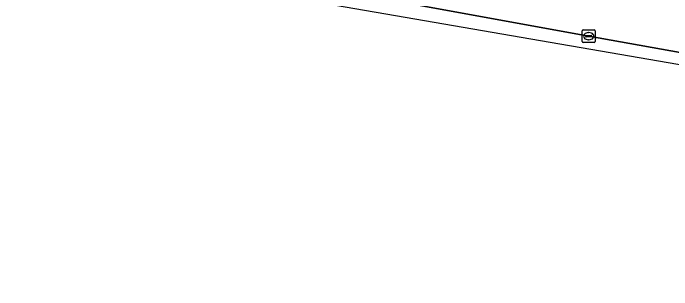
# Model space of a CAD drawing. Extents: x 160349 to 161355, y 381727 to 382854.
# Drawn here: x 161088.5 to 161139.9, y 381727.8 to 381749.4 of the extents above; entities that cross this region are included whole.
import ezdxf

# ---------------------------------------------------------------- set-up
doc = ezdxf.new("R2010")
doc.units = 0
for name, color, linetype in [('IMGEO_Berm_groen', 7, 'Continuous'), ('IMGEO_Kolk', 7, 'Continuous'), ('IMGEO_Rijbaan_regionaal_gesloten', 7, 'Continuous')]:
    doc.layers.add(name, color=color, linetype=linetype)

msp = doc.modelspace()

# ---------------------------------------------------------------- linework, layer by layer
at = {"layer": 'IMGEO_Berm_groen'}
msp.add_lwpolyline([(161111.006, 381751.736), (161113.204, 381751.319), (161120.126, 381750), (161133.427, 381747.583), (161153.64, 381743.983)], dxfattribs=at)
at = {"layer": 'IMGEO_Kolk'}
for p, q in [((161133.001, 381748.084), (161133.853, 381748.084)), ((161132.926, 381747.158), (161132.926, 381748.01)), ((161133.185, 381747.578), (161133.185, 381747.59)), ((161133.228, 381747.627), (161133.626, 381747.627)), ((161133.414, 381747.864), (161133.439, 381747.864)), ((161133.669, 381747.59), (161133.669, 381747.578)), ((161133.927, 381748.01), (161133.927, 381747.158)), ((161133.853, 381747.084), (161133.001, 381747.084)), ((161133.623, 381747.541), (161133.225, 381747.541)), ((161133.437, 381747.304), (161133.412, 381747.304))]:
    msp.add_line(p, q, dxfattribs=at)
for points in [[(161133.001, 381748.084), (161133.853, 381748.084)], [(161132.926, 381747.158), (161132.926, 381748.01)], [(161133.927, 381748.01), (161133.927, 381747.158)], [(161133.853, 381747.084), (161133.001, 381747.084)]]:
    msp.add_lwpolyline(points, dxfattribs=at)
for centre, radius, start, end in [((161133.003, 381748.008), 0.0765, 91.552, 178.448), ((161133.003, 381748.008), 0.0765, 91.552, 178.448), ((161133.851, 381748.008), 0.0765, 1.552, 88.448), ((161133.851, 381748.008), 0.0765, 1.552, 88.448), ((161133.225, 381747.587), 0.0403, 85.8775, 175.7526), ((161133.222, 381747.577), 0.0366, 178.938, 274.7102), ((161133.626, 381747.584), 0.043, 264.8664, 352.4533), ((161133.63, 381747.589), 0.0386, 1.7309, 96.639), ((161133.003, 381747.16), 0.0765, 181.552, 268.448), ((161133.003, 381747.16), 0.0765, 181.552, 268.448), ((161133.851, 381747.16), 0.0765, 271.552, 358.448), ((161133.851, 381747.16), 0.0765, 271.552, 358.448)]:
    msp.add_arc(centre, radius, start, end, dxfattribs=at)
for centre, major_axis, ratio, start_param, end_param in [((161133.413, 381747.584), (-0.387, 0.002), 0.722429, 4.712389, 7.853982), ((161133.438, 381747.584), (-0.39, 0.002), 0.717154, 1.570796, 4.712389)]:
    msp.add_ellipse(centre, major_axis=major_axis, ratio=ratio, start_param=start_param, end_param=end_param, dxfattribs=at)
at = {"layer": 'IMGEO_Rijbaan_regionaal_gesloten'}
for points in [[(161078.51, 381758.267), (161078.296, 381757.139), (161109.16, 381750.796), (161186.09, 381737.532), (161255.361, 381727.8)], [(161153.64, 381743.983), (161133.427, 381747.583), (161120.126, 381750), (161113.204, 381751.319), (161111.006, 381751.736)]]:
    msp.add_lwpolyline(points, dxfattribs=at)

doc.saveas('drawing.dxf')
